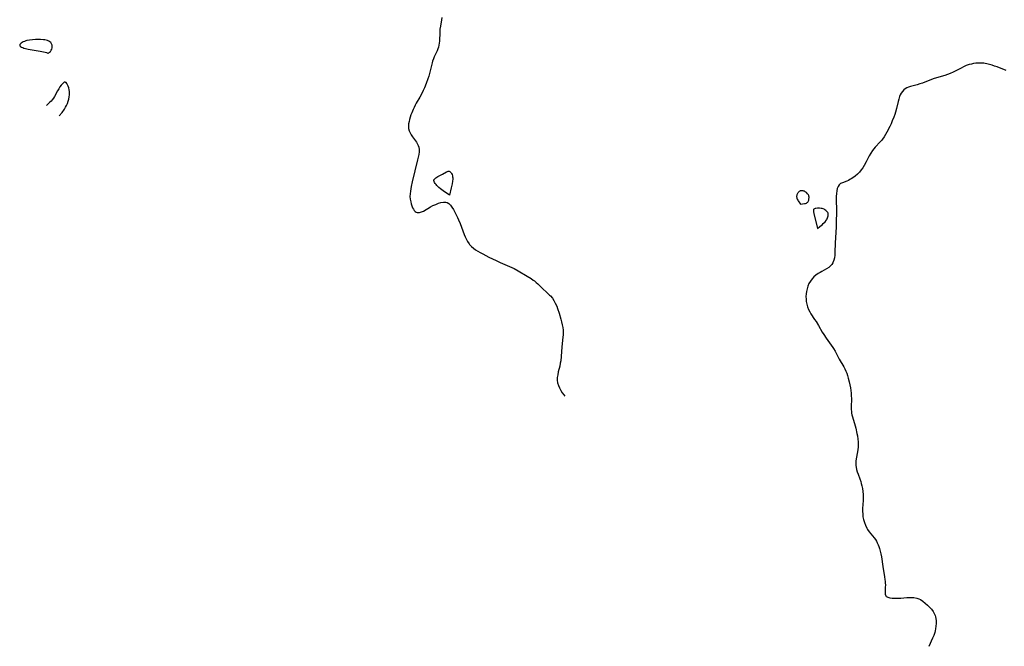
# Model space of a CAD drawing. Header units: metres. Extents: x 1073367 to 1082519, y 1569854 to 1574957.
# Tile 644 of 656: x 1079222 to 1079810, y 1571125 to 1571499. Entities that reach past the tile are written whole.
import ezdxf

# ---------------------------------------------------------------- set-up
doc = ezdxf.new("R2010")
doc.units = ezdxf.units.M
doc.layers.add('CGG_CurvaNivelLidar_v1', color=253, linetype='Continuous', lineweight=30)

msp = doc.modelspace()

# ---------------------------------------------------------------- linework, layer by layer
at = {"layer": 'CGG_CurvaNivelLidar_v1'}
for p, q in [((1079473.7235, 1571498.9318, 74), (1079473.0706, 1571495.0161, 74)), ((1079473.8853, 1571500.3656, 74), (1079473.7235, 1571498.9318, 74)), ((1079472.7054, 1571491.6264, 74), (1079472.5036, 1571486.2252, 74)), ((1079472.8465, 1571493.3879, 74), (1079472.7054, 1571491.6264, 74)), ((1079473.0706, 1571495.0161, 74), (1079472.8465, 1571493.3879, 74)), ((1079221.655, 1571484.1388, 74), (1079221.5514, 1571483.7562, 74)), ((1079221.959, 1571484.5325, 74), (1079221.655, 1571484.1388, 74)), ((1079222.4145, 1571484.9268, 74), (1079221.959, 1571484.5325, 74)), ((1079222.9847, 1571485.3114, 74), (1079222.4145, 1571484.9268, 74)), ((1079223.6428, 1571485.6749, 74), (1079222.9847, 1571485.3114, 74)), ((1079224.3695, 1571486.0044, 74), (1079223.6428, 1571485.6749, 74)), ((1079225.1524, 1571486.2847, 74), (1079224.3695, 1571486.0044, 74)), ((1079225.9008, 1571486.4852, 74), (1079225.1524, 1571486.2847, 74)), ((1079227.4776, 1571486.7665, 74), (1079225.9008, 1571486.4852, 74)), ((1079229.1724, 1571486.9479, 74), (1079227.4776, 1571486.7665, 74)), ((1079230.9521, 1571487.061, 74), (1079229.1724, 1571486.9479, 74)), ((1079232.8776, 1571487.111, 74), (1079230.9521, 1571487.061, 74)), ((1079233.9037, 1571487.1052, 74), (1079232.8776, 1571487.111, 74)), ((1079235.7794, 1571487.0147, 74), (1079233.9037, 1571487.1052, 74)), ((1079236.6211, 1571486.9195, 74), (1079235.7794, 1571487.0147, 74)), ((1079237.434, 1571486.771, 74), (1079236.6211, 1571486.9195, 74)), ((1079238.2072, 1571486.5491, 74), (1079237.434, 1571486.771, 74)), ((1079238.9217, 1571486.2391, 74), (1079238.2072, 1571486.5491, 74)), ((1079239.5795, 1571485.8482, 74), (1079238.9217, 1571486.2391, 74)), ((1079240.1593, 1571485.3365, 74), (1079239.5795, 1571485.8482, 74)), ((1079240.6547, 1571484.6243, 74), (1079240.1593, 1571485.3365, 74)), ((1079240.9664, 1571483.7927, 74), (1079240.6547, 1571484.6243, 74)), ((1079472.4187, 1571485.0106, 74), (1079472.2593, 1571483.8136, 74)), ((1079472.5036, 1571486.2252, 74), (1079472.4187, 1571485.0106, 74)), ((1079221.5514, 1571483.7562, 74), (1079221.7073, 1571483.367, 74)), ((1079221.7073, 1571483.367, 74), (1079222.0926, 1571483.0007, 74)), ((1079222.0926, 1571483.0007, 74), (1079222.6489, 1571482.6563, 74)), ((1079222.6489, 1571482.6563, 74), (1079223.3315, 1571482.3347, 74)), ((1079223.3315, 1571482.3347, 74), (1079224.1067, 1571482.0385, 74)), ((1079224.1067, 1571482.0385, 74), (1079224.9501, 1571481.7729, 74)), ((1079224.9501, 1571481.7729, 74), (1079225.844, 1571481.5457, 74)), ((1079225.844, 1571481.5457, 74), (1079226.5695, 1571481.399, 74)), ((1079226.5695, 1571481.399, 74), (1079233.8691, 1571480.1806, 74)), ((1079233.8691, 1571480.1806, 74), (1079235.8861, 1571479.7771, 74)), ((1079235.8861, 1571479.7771, 74), (1079236.7471, 1571479.556, 74)), ((1079236.7471, 1571479.556, 74), (1079237.4962, 1571479.3193, 74)), ((1079237.4962, 1571479.3193, 74), (1079238.0603, 1571479.1028, 74)), ((1079238.0603, 1571479.1028, 74), (1079238.4072, 1571478.9345, 74)), ((1079238.4072, 1571478.9345, 74), (1079238.5, 1571478.8375, 74)), ((1079238.5, 1571478.8375, 74), (1079238.6593, 1571478.875, 74)), ((1079238.6593, 1571478.875, 74), (1079238.9973, 1571479.1084, 74)), ((1079238.9973, 1571479.1084, 74), (1079239.4456, 1571479.5108, 74)), ((1079239.4456, 1571479.5108, 74), (1079239.9318, 1571480.0624, 74)), ((1079239.9318, 1571480.0624, 74), (1079240.3491, 1571480.6785, 74)), ((1079240.3491, 1571480.6785, 74), (1079240.6988, 1571481.3758, 74)), ((1079240.6988, 1571481.3758, 74), (1079240.9453, 1571482.1232, 74)), ((1079240.9453, 1571482.1232, 74), (1079241.0544, 1571482.887, 74)), ((1079241.0544, 1571482.887, 74), (1079240.9664, 1571483.7927, 74)), ((1079471.1986, 1571480.3553, 74), (1079469.4756, 1571476.7363, 74)), ((1079471.6385, 1571481.486, 74), (1079471.1986, 1571480.3553, 74)), ((1079471.9968, 1571482.6395, 74), (1079471.6385, 1571481.486, 74)), ((1079472.2593, 1571483.8136, 74), (1079471.9968, 1571482.6395, 74)), ((1079468.1185, 1571473.1504, 74), (1079467.7083, 1571471.7055, 74)), ((1079468.4699, 1571474.2372, 74), (1079468.1185, 1571473.1504, 74)), ((1079468.945, 1571475.5053, 74), (1079468.4699, 1571474.2372, 74)), ((1079469.4756, 1571476.7363, 74), (1079468.945, 1571475.5053, 74)), ((1079790.594, 1571472.4931, 74.5), (1079789.2763, 1571472.1523, 74.5)), ((1079791.933, 1571472.7476, 74.5), (1079790.594, 1571472.4931, 74.5)), ((1079793.2876, 1571472.9219, 74.5), (1079791.933, 1571472.7476, 74.5)), ((1079794.8623, 1571473.0265, 74.5), (1079793.2876, 1571472.9219, 74.5)), ((1079796.4428, 1571473.0264, 74.5), (1079794.8623, 1571473.0265, 74.5)), ((1079798.0219, 1571472.9139, 74.5), (1079796.4428, 1571473.0264, 74.5)), ((1079798.8387, 1571472.8068, 74.5), (1079798.0219, 1571472.9139, 74.5)), ((1079799.8499, 1571472.6246, 74.5), (1079798.8387, 1571472.8068, 74.5)), ((1079801.3975, 1571472.2561, 74.5), (1079799.8499, 1571472.6246, 74.5)), ((1079802.9361, 1571471.805, 74.5), (1079801.3975, 1571472.2561, 74.5)), ((1079466.5622, 1571466.8951, 74), (1079466.1414, 1571465.2832, 74)), ((1079467.7083, 1571471.7055, 74), (1079466.5622, 1571466.8951, 74)), ((1079777.9708, 1571466.8211, 74.5), (1079776.3204, 1571466.2021, 74.5)), ((1079779.6383, 1571467.5757, 74.5), (1079777.9708, 1571466.8211, 74.5)), ((1079781.2723, 1571468.41, 74.5), (1079779.6383, 1571467.5757, 74.5)), ((1079784.4206, 1571470.085, 74.5), (1079781.2723, 1571468.41, 74.5)), ((1079785.9621, 1571470.85, 74.5), (1079784.4206, 1571470.085, 74.5)), ((1079787.5265, 1571471.5374, 74.5), (1079785.9621, 1571470.85, 74.5)), ((1079789.2763, 1571472.1523, 74.5), (1079787.5265, 1571471.5374, 74.5)), ((1079804.4657, 1571471.2941, 74.5), (1079802.9361, 1571471.805, 74.5)), ((1079805.9858, 1571470.743, 74.5), (1079804.4657, 1571471.2941, 74.5)), ((1079811.2992, 1571468.6901, 74.5), (1079805.9858, 1571470.743, 74.5)), ((1079247.0754, 1571460.7251, 74), (1079246.3533, 1571459.8713, 74)), ((1079247.7795, 1571461.3446, 74), (1079247.0754, 1571460.7251, 74)), ((1079248.187, 1571461.5681, 74), (1079247.7795, 1571461.3446, 74)), ((1079248.3433, 1571461.6193, 74), (1079248.187, 1571461.5681, 74)), ((1079248.5536, 1571461.6516, 74), (1079248.3433, 1571461.6193, 74)), ((1079248.7629, 1571461.638, 74), (1079248.5536, 1571461.6516, 74)), ((1079249.0354, 1571461.5481, 74), (1079248.7629, 1571461.638, 74)), ((1079249.292, 1571461.3827, 74), (1079249.0354, 1571461.5481, 74)), ((1079249.7758, 1571460.8644, 74), (1079249.292, 1571461.3827, 74)), ((1079250.2248, 1571460.1409, 74), (1079249.7758, 1571460.8644, 74)), ((1079464.6561, 1571460.893, 74), (1079463.5445, 1571458.2133, 74)), ((1079465.6279, 1571463.6023, 74), (1079464.6561, 1571460.893, 74)), ((1079466.1414, 1571465.2832, 74), (1079465.6279, 1571463.6023, 74)), ((1079759.7782, 1571460.5856, 74.5), (1079758.2155, 1571460.1105, 74.5)), ((1079761.3419, 1571461.1184, 74.5), (1079759.7782, 1571460.5856, 74.5)), ((1079767.8407, 1571463.6414, 74.5), (1079761.3419, 1571461.1184, 74.5)), ((1079769.7633, 1571464.2701, 74.5), (1079767.8407, 1571463.6414, 74.5)), ((1079774.6979, 1571465.6839, 74.5), (1079769.7633, 1571464.2701, 74.5)), ((1079776.3204, 1571466.2021, 74.5), (1079774.6979, 1571465.6839, 74.5)), ((1079244.2259, 1571456.5619, 74), (1079242.3315, 1571453.1383, 74)), ((1079244.9009, 1571457.7119, 74), (1079244.2259, 1571456.5619, 74)), ((1079245.6249, 1571458.85, 74), (1079244.9009, 1571457.7119, 74)), ((1079246.3533, 1571459.8713, 74), (1079245.6249, 1571458.85, 74)), ((1079250.623, 1571459.2597, 74), (1079250.2248, 1571460.1409, 74)), ((1079250.9499, 1571458.2577, 74), (1079250.623, 1571459.2597, 74)), ((1079251.1797, 1571457.1627, 74), (1079250.9499, 1571458.2577, 74)), ((1079251.2822, 1571456.1462, 74), (1079251.1797, 1571457.1627, 74)), ((1079251.2386, 1571454.0125, 74), (1079251.2987, 1571455.0913, 74)), ((1079251.2987, 1571455.0913, 74), (1079251.2822, 1571456.1462, 74)), ((1079462.1292, 1571455.2241, 74), (1079460.7609, 1571452.6894, 74)), ((1079462.857, 1571456.7098, 74), (1079462.1292, 1571455.2241, 74)), ((1079463.5445, 1571458.2133, 74), (1079462.857, 1571456.7098, 74)), ((1079748.6298, 1571455.1567, 74.5), (1079748.0557, 1571454.06, 74.5)), ((1079749.3065, 1571456.1444, 74.5), (1079748.6298, 1571455.1567, 74.5)), ((1079750.105, 1571456.9966, 74.5), (1079749.3065, 1571456.1444, 74.5)), ((1079750.9693, 1571457.6486, 74.5), (1079750.105, 1571456.9966, 74.5)), ((1079751.9342, 1571458.1815, 74.5), (1079750.9693, 1571457.6486, 74.5)), ((1079752.9786, 1571458.6168, 74.5), (1079751.9342, 1571458.1815, 74.5)), ((1079754.1885, 1571459.0089, 74.5), (1079752.9786, 1571458.6168, 74.5)), ((1079758.2155, 1571460.1105, 74.5), (1079754.1885, 1571459.0089, 74.5)), ((1079239.4306, 1571449.4872, 74), (1079237.7075, 1571447.9254, 74)), ((1079240.2827, 1571450.3124, 74), (1079239.4306, 1571449.4872, 74)), ((1079241.066, 1571451.2013, 74), (1079240.2827, 1571450.3124, 74)), ((1079241.73, 1571452.1387, 74), (1079241.066, 1571451.2013, 74)), ((1079242.3315, 1571453.1383, 74), (1079241.73, 1571452.1387, 74)), ((1079249.5987, 1571447.7866, 74), (1079250.0914, 1571449.0104, 74)), ((1079250.0914, 1571449.0104, 74), (1079250.5144, 1571450.2841, 74)), ((1079250.5144, 1571450.2841, 74), (1079250.8573, 1571451.5916, 74)), ((1079250.8573, 1571451.5916, 74), (1079251.0888, 1571452.8013, 74)), ((1079251.0888, 1571452.8013, 74), (1079251.2386, 1571454.0125, 74)), ((1079458.6993, 1571449.1257, 74), (1079458.0163, 1571447.874, 74)), ((1079460.7609, 1571452.6894, 74), (1079458.6993, 1571449.1257, 74)), ((1079746.7611, 1571450.1794, 74.5), (1079745.7546, 1571445.8954, 74.5)), ((1079747.1331, 1571451.5466, 74.5), (1079746.7611, 1571450.1794, 74.5)), ((1079747.6373, 1571453.0582, 74.5), (1079747.1331, 1571451.5466, 74.5)), ((1079748.0557, 1571454.06, 74.5), (1079747.6373, 1571453.0582, 74.5)), ((1079237.7075, 1571447.9254, 74), (1079237.5433, 1571447.7632, 74)), ((1079245.2278, 1571441.5584, 74), (1079246.9406, 1571443.5707, 74)), ((1079246.9406, 1571443.5707, 74), (1079248.4152, 1571445.5714, 74)), ((1079248.4152, 1571445.5714, 74), (1079249.0406, 1571446.6321, 74)), ((1079249.0406, 1571446.6321, 74), (1079249.5987, 1571447.7866, 74)), ((1079455.9597, 1571443.39, 74), (1079455.4655, 1571442.0527, 74)), ((1079456.7689, 1571445.3332, 74), (1079455.9597, 1571443.39, 74)), ((1079457.3701, 1571446.6099, 74), (1079456.7689, 1571445.3332, 74)), ((1079458.0163, 1571447.874, 74), (1079457.3701, 1571446.6099, 74)), ((1079745.2093, 1571443.8337, 74.5), (1079744.7409, 1571442.3174, 74.5)), ((1079745.7546, 1571445.8954, 74.5), (1079745.2093, 1571443.8337, 74.5)), ((1079454.3715, 1571438.2355, 74), (1079454.1194, 1571436.7682, 74)), ((1079454.6451, 1571439.3926, 74), (1079454.3715, 1571438.2355, 74)), ((1079455.0243, 1571440.7184, 74), (1079454.6451, 1571439.3926, 74)), ((1079455.4655, 1571442.0527, 74), (1079455.0243, 1571440.7184, 74)), ((1079743.3128, 1571438.5099, 74.5), (1079742.5622, 1571436.8184, 74.5)), ((1079744.2193, 1571440.8147, 74.5), (1079743.3128, 1571438.5099, 74.5)), ((1079744.7409, 1571442.3174, 74.5), (1079744.2193, 1571440.8147, 74.5)), ((1079454.1194, 1571436.7682, 74), (1079454.0193, 1571435.3348, 74)), ((1079454.0193, 1571435.3348, 74), (1079454.1246, 1571433.9429, 74)), ((1079454.1246, 1571433.9429, 74), (1079454.4544, 1571432.663, 74)), ((1079454.4544, 1571432.663, 74), (1079454.9718, 1571431.4257, 74)), ((1079454.9718, 1571431.4257, 74), (1079455.6287, 1571430.2292, 74)), ((1079740.1163, 1571431.8626, 74.5), (1079739.3187, 1571430.4106, 74.5)), ((1079741.7684, 1571435.1521, 74.5), (1079740.1163, 1571431.8626, 74.5)), ((1079742.5622, 1571436.8184, 74.5), (1079741.7684, 1571435.1521, 74.5)), ((1079455.6287, 1571430.2292, 74), (1079456.4188, 1571429.0188, 74)), ((1079456.4188, 1571429.0188, 74), (1079458.7254, 1571425.8417, 74)), ((1079458.7254, 1571425.8417, 74), (1079459.2754, 1571424.9639, 74)), ((1079736.0922, 1571425.949, 74.5), (1079733.1509, 1571422.8694, 74.5)), ((1079736.8291, 1571426.7923, 74.5), (1079736.0922, 1571425.949, 74.5)), ((1079737.5287, 1571427.6703, 74.5), (1079736.8291, 1571426.7923, 74.5)), ((1079738.4624, 1571429.0075, 74.5), (1079737.5287, 1571427.6703, 74.5)), ((1079739.3187, 1571430.4106, 74.5), (1079738.4624, 1571429.0075, 74.5)), ((1079459.2754, 1571424.9639, 74), (1079459.7859, 1571423.896, 74)), ((1079459.7859, 1571423.896, 74), (1079460.1409, 1571422.7632, 74)), ((1079460.1409, 1571422.7632, 74), (1079460.3358, 1571421.4125, 74)), ((1079460.3378, 1571420.0063, 74), (1079460.1664, 1571418.4535, 74)), ((1079460.3358, 1571421.4125, 74), (1079460.3378, 1571420.0063, 74)), ((1079730.4223, 1571419.2758, 74.5), (1079729.5139, 1571417.6769, 74.5)), ((1079731.4296, 1571420.7969, 74.5), (1079730.4223, 1571419.2758, 74.5)), ((1079732.2607, 1571421.8574, 74.5), (1079731.4296, 1571420.7969, 74.5)), ((1079733.1509, 1571422.8694, 74.5), (1079732.2607, 1571421.8574, 74.5)), ((1079459.4837, 1571415.2433, 74), (1079457.8141, 1571408.6657, 74)), ((1079459.8658, 1571416.864, 74), (1079459.4837, 1571415.2433, 74)), ((1079460.1664, 1571418.4535, 74), (1079459.8658, 1571416.864, 74)), ((1079727.6186, 1571413.984, 74.5), (1079726.4872, 1571411.9319, 74.5)), ((1079729.5139, 1571417.6769, 74.5), (1079727.6186, 1571413.984, 74.5)), ((1079457.8141, 1571408.6657, 74), (1079456.2366, 1571402.0243, 74)), ((1079474.3913, 1571406.7187, 74), (1079476.7897, 1571408.0834, 74)), ((1079476.7897, 1571408.0834, 74), (1079477.3163, 1571408.3186, 74)), ((1079477.3163, 1571408.3186, 74), (1079477.8142, 1571408.4597, 74)), ((1079477.8142, 1571408.4597, 74), (1079478.2777, 1571408.4689, 74)), ((1079478.2777, 1571408.4689, 74), (1079478.7205, 1571408.3037, 74)), ((1079478.7205, 1571408.3037, 74), (1079479.121, 1571407.9867, 74)), ((1079479.121, 1571407.9867, 74), (1079479.4804, 1571407.553, 74)), ((1079479.4804, 1571407.553, 74), (1079479.7962, 1571407.0296, 74)), ((1079723.774, 1571407.9731, 74.5), (1079722.5345, 1571406.6739, 74.5)), ((1079724.7524, 1571409.22, 74.5), (1079723.774, 1571407.9731, 74.5)), ((1079725.6494, 1571410.5479, 74.5), (1079724.7524, 1571409.22, 74.5)), ((1079726.4872, 1571411.9319, 74.5), (1079725.6494, 1571410.5479, 74.5)), ((1079456.2366, 1571402.0243, 74), (1079455.6751, 1571399.2615, 74)), ((1079469.2331, 1571403.0395, 74), (1079469.2685, 1571403.2635, 74)), ((1079469.2419, 1571402.8262, 74), (1079469.2331, 1571403.0395, 74)), ((1079469.3854, 1571402.3002, 74), (1079469.2419, 1571402.8262, 74)), ((1079469.2685, 1571403.2635, 74), (1079469.4177, 1571403.5859, 74)), ((1079469.6644, 1571401.7411, 74), (1079469.3854, 1571402.3002, 74)), ((1079469.4177, 1571403.5859, 74), (1079469.5281, 1571403.7376, 74)), ((1079469.5281, 1571403.7376, 74), (1079469.9229, 1571404.1318, 74)), ((1079470.0439, 1571401.1592, 74), (1079469.6644, 1571401.7411, 74)), ((1079469.9229, 1571404.1318, 74), (1079470.4281, 1571404.5109, 74)), ((1079470.4281, 1571404.5109, 74), (1079471.6475, 1571405.2461, 74)), ((1079471.6475, 1571405.2461, 74), (1079474.3913, 1571406.7187, 74)), ((1079479.7962, 1571407.0296, 74), (1079480.0622, 1571406.4364, 74)), ((1079480.0622, 1571406.4364, 74), (1079480.2673, 1571405.7876, 74)), ((1079480.4073, 1571402.6081, 74), (1079480.1288, 1571400.8668, 74)), ((1079480.2673, 1571405.7876, 74), (1079480.3923, 1571405.1512, 74)), ((1079480.3923, 1571405.1512, 74), (1079480.4611, 1571404.4862, 74)), ((1079480.4794, 1571403.8007, 74), (1079480.4073, 1571402.6081, 74)), ((1079480.4611, 1571404.4862, 74), (1079480.4794, 1571403.8007, 74)), ((1079716.0964, 1571402.5547, 74.5), (1079713.5018, 1571401.5958, 74.5)), ((1079717.0436, 1571402.9607, 74.5), (1079716.0964, 1571402.5547, 74.5)), ((1079717.9929, 1571403.4302, 74.5), (1079717.0436, 1571402.9607, 74.5)), ((1079718.7166, 1571403.8339, 74.5), (1079717.9929, 1571403.4302, 74.5)), ((1079719.7723, 1571404.4864, 74.5), (1079718.7166, 1571403.8339, 74.5)), ((1079721.1905, 1571405.5112, 74.5), (1079719.7723, 1571404.4864, 74.5)), ((1079722.5345, 1571406.6739, 74.5), (1079721.1905, 1571405.5112, 74.5)), ((1079455.2215, 1571396.5927, 74), (1079454.9758, 1571394.898, 74)), ((1079455.6751, 1571399.2615, 74), (1079455.2215, 1571396.5927, 74)), ((1079470.4983, 1571400.5634, 74), (1079470.0439, 1571401.1592, 74)), ((1079471.0095, 1571399.9613, 74), (1079470.4983, 1571400.5634, 74)), ((1079471.5704, 1571399.3567, 74), (1079471.0095, 1571399.9613, 74)), ((1079472.2576, 1571398.6979, 74), (1079471.5704, 1571399.3567, 74)), ((1079473.0732, 1571397.997, 74), (1079472.2576, 1571398.6979, 74)), ((1079474.6996, 1571396.7636, 74), (1079473.0732, 1571397.997, 74)), ((1079478.5, 1571394.1946, 74), (1079474.6996, 1571396.7636, 74)), ((1079479.6202, 1571398.5629, 74), (1079478.5, 1571394.1946, 74)), ((1079480.1288, 1571400.8668, 74), (1079479.6202, 1571398.5629, 74)), ((1079687.0253, 1571395.7299, 74.5), (1079686.7784, 1571395.4152, 74.5)), ((1079687.3028, 1571396.0151, 74.5), (1079687.0253, 1571395.7299, 74.5)), ((1079687.6047, 1571396.2686, 74.5), (1079687.3028, 1571396.0151, 74.5)), ((1079687.927, 1571396.4855, 74.5), (1079687.6047, 1571396.2686, 74.5)), ((1079688.2676, 1571396.6582, 74.5), (1079687.927, 1571396.4855, 74.5)), ((1079688.6254, 1571396.7761, 74.5), (1079688.2676, 1571396.6582, 74.5)), ((1079689.0599, 1571396.8337, 74.5), (1079688.6254, 1571396.7761, 74.5)), ((1079689.5083, 1571396.8195, 74.5), (1079689.0599, 1571396.8337, 74.5)), ((1079689.962, 1571396.7474, 74.5), (1079689.5083, 1571396.8195, 74.5)), ((1079690.4131, 1571396.6255, 74.5), (1079689.962, 1571396.7474, 74.5)), ((1079690.8533, 1571396.4563, 74.5), (1079690.4131, 1571396.6255, 74.5)), ((1079691.2735, 1571396.2374, 74.5), (1079690.8533, 1571396.4563, 74.5)), ((1079691.6463, 1571395.9808, 74.5), (1079691.2735, 1571396.2374, 74.5)), ((1079691.9946, 1571395.6858, 74.5), (1079691.6463, 1571395.9808, 74.5)), ((1079710.153, 1571396.7069, 74.5), (1079709.9632, 1571395.1676, 74.5)), ((1079710.4253, 1571398.1189, 74.5), (1079710.153, 1571396.7069, 74.5)), ((1079710.8469, 1571399.3561, 74.5), (1079710.4253, 1571398.1189, 74.5)), ((1079711.4967, 1571400.3587, 74.5), (1079710.8469, 1571399.3561, 74.5)), ((1079712.3921, 1571401.0633, 74.5), (1079711.4967, 1571400.3587, 74.5)), ((1079713.5018, 1571401.5958, 74.5), (1079712.3921, 1571401.0633, 74.5)), ((1079454.9758, 1571394.898, 74), (1079454.8862, 1571393.2676, 74)), ((1079454.8862, 1571393.2676, 74), (1079455.0473, 1571391.6828, 74)), ((1079455.0473, 1571391.6828, 74), (1079455.3738, 1571390.1281, 74)), ((1079455.3738, 1571390.1281, 74), (1079455.6898, 1571388.8865, 74)), ((1079473.4358, 1571389.7805, 74), (1079474.8979, 1571390.0521, 74)), ((1079474.8979, 1571390.0521, 74), (1079476.2563, 1571390.0462, 74)), ((1079476.2563, 1571390.0462, 74), (1079477.1128, 1571389.8308, 74)), ((1079686.1218, 1571393.6336, 74.5), (1079686.1124, 1571393.2264, 74.5)), ((1079686.1124, 1571393.2264, 74.5), (1079686.1719, 1571392.7781, 74.5)), ((1079686.1787, 1571394.0137, 74.5), (1079686.1218, 1571393.6336, 74.5)), ((1079686.1719, 1571392.7781, 74.5), (1079686.3028, 1571392.2873, 74.5)), ((1079686.2767, 1571394.3854, 74.5), (1079686.1787, 1571394.0137, 74.5)), ((1079686.5779, 1571395.0906, 74.5), (1079686.2767, 1571394.3854, 74.5)), ((1079686.3028, 1571392.2873, 74.5), (1079686.4964, 1571391.7748, 74.5)), ((1079686.4964, 1571391.7748, 74.5), (1079686.7438, 1571391.2607, 74.5)), ((1079686.7784, 1571395.4152, 74.5), (1079686.5779, 1571395.0906, 74.5)), ((1079686.7438, 1571391.2607, 74.5), (1079687.0599, 1571390.721, 74.5)), ((1079687.0599, 1571390.721, 74.5), (1079687.3998, 1571390.219, 74.5)), ((1079687.3998, 1571390.219, 74.5), (1079688.0414, 1571389.3951, 74.5)), ((1079692.6204, 1571395.0154, 74.5), (1079691.9946, 1571395.6858, 74.5)), ((1079692.3688, 1571389.7243, 74.5), (1079692.7309, 1571390.0565, 74.5)), ((1079693.1323, 1571394.2722, 74.5), (1079692.6204, 1571395.0154, 74.5)), ((1079692.7309, 1571390.0565, 74.5), (1079692.9744, 1571390.4296, 74.5)), ((1079692.9744, 1571390.4296, 74.5), (1079693.1543, 1571390.8322, 74.5)), ((1079693.3273, 1571393.8788, 74.5), (1079693.1323, 1571394.2722, 74.5)), ((1079693.1543, 1571390.8322, 74.5), (1079693.3005, 1571391.2584, 74.5)), ((1079693.3005, 1571391.2584, 74.5), (1079693.4961, 1571392.1466, 74.5)), ((1079693.4645, 1571393.4707, 74.5), (1079693.3273, 1571393.8788, 74.5)), ((1079693.5323, 1571393.0382, 74.5), (1079693.4645, 1571393.4707, 74.5)), ((1079693.4961, 1571392.1466, 74.5), (1079693.5383, 1571392.5949, 74.5)), ((1079693.5383, 1571392.5949, 74.5), (1079693.5323, 1571393.0382, 74.5)), ((1079709.8013, 1571393.3245, 74.5), (1079709.7381, 1571390.896, 74.5)), ((1079709.7381, 1571390.896, 74.5), (1079709.8598, 1571385.578, 74.5)), ((1079709.9632, 1571395.1676, 74.5), (1079709.8013, 1571393.3245, 74.5)), ((1079455.6898, 1571388.8865, 74), (1079456.0564, 1571387.6886, 74)), ((1079456.0564, 1571387.6886, 74), (1079456.4996, 1571386.5714, 74)), ((1079456.4996, 1571386.5714, 74), (1079456.963, 1571385.705, 74)), ((1079456.963, 1571385.705, 74), (1079457.5069, 1571384.9586, 74)), ((1079457.5069, 1571384.9586, 74), (1079458.0473, 1571384.4289, 74)), ((1079458.0473, 1571384.4289, 74), (1079458.6223, 1571384.0401, 74)), ((1079458.6223, 1571384.0401, 74), (1079459.2492, 1571383.8003, 74)), ((1079460.5261, 1571383.7818, 74), (1079461.7449, 1571384.1082, 74)), ((1079461.7449, 1571384.1082, 74), (1079463.0215, 1571384.6763, 74)), ((1079463.0215, 1571384.6763, 74), (1079467.1725, 1571387.1241, 74)), ((1079467.1725, 1571387.1241, 74), (1079468.6505, 1571387.8993, 74)), ((1079468.6505, 1571387.8993, 74), (1079470.2801, 1571388.6597, 74)), ((1079470.2801, 1571388.6597, 74), (1079471.9061, 1571389.3061, 74)), ((1079471.9061, 1571389.3061, 74), (1079473.4358, 1571389.7805, 74)), ((1079477.1128, 1571389.8308, 74), (1079478.196, 1571389.1813, 74)), ((1079478.196, 1571389.1813, 74), (1079479.1541, 1571388.2053, 74)), ((1079479.1541, 1571388.2053, 74), (1079480.0312, 1571386.9921, 74)), ((1079480.0312, 1571386.9921, 74), (1079480.8654, 1571385.6127, 74)), ((1079480.8654, 1571385.6127, 74), (1079481.9546, 1571383.6045, 74)), ((1079688.0414, 1571389.3951, 74.5), (1079688.5, 1571388.8723, 74.5)), ((1079688.5, 1571388.8723, 74.5), (1079689.6838, 1571388.9521, 74.5)), ((1079689.6838, 1571388.9521, 74.5), (1079690.8049, 1571389.124, 74.5)), ((1079690.8049, 1571389.124, 74.5), (1079691.3772, 1571389.2695, 74.5)), ((1079691.3772, 1571389.2695, 74.5), (1079691.9105, 1571389.4665, 74.5)), ((1079691.9105, 1571389.4665, 74.5), (1079692.3688, 1571389.7243, 74.5)), ((1079696.2781, 1571385.5312, 74.5), (1079696.2055, 1571385.1366, 74.5)), ((1079696.2055, 1571385.1366, 74.5), (1079696.2078, 1571384.6769, 74.5)), ((1079696.2078, 1571384.6769, 74.5), (1079696.2635, 1571384.1674, 74.5)), ((1079696.2635, 1571384.1674, 74.5), (1079696.4516, 1571383.1247, 74.5)), ((1079696.4517, 1571385.8409, 74.5), (1079696.2781, 1571385.5312, 74.5)), ((1079696.7324, 1571386.0442, 74.5), (1079696.4517, 1571385.8409, 74.5)), ((1079697.106, 1571386.1736, 74.5), (1079696.7324, 1571386.0442, 74.5)), ((1079697.549, 1571386.2514, 74.5), (1079697.106, 1571386.1736, 74.5)), ((1079698.5718, 1571386.321, 74.5), (1079697.549, 1571386.2514, 74.5)), ((1079699.7061, 1571386.3378, 74.5), (1079698.5718, 1571386.321, 74.5)), ((1079700.8623, 1571386.2518, 74.5), (1079699.7061, 1571386.3378, 74.5)), ((1079701.4276, 1571386.1363, 74.5), (1079700.8623, 1571386.2518, 74.5)), ((1079701.9946, 1571385.9462, 74.5), (1079701.4276, 1571386.1363, 74.5)), ((1079702.5381, 1571385.6948, 74.5), (1079701.9946, 1571385.9462, 74.5)), ((1079703.0544, 1571385.3951, 74.5), (1079702.5381, 1571385.6948, 74.5)), ((1079703.5374, 1571385.0565, 74.5), (1079703.0544, 1571385.3951, 74.5)), ((1079703.9782, 1571384.6848, 74.5), (1079703.5374, 1571385.0565, 74.5)), ((1079704.3635, 1571384.2828, 74.5), (1079703.9782, 1571384.6848, 74.5)), ((1079704.6755, 1571383.8505, 74.5), (1079704.3635, 1571384.2828, 74.5)), ((1079709.8598, 1571385.578, 74.5), (1079709.8652, 1571383.6082, 74.5)), ((1079459.2492, 1571383.8003, 74), (1079459.8669, 1571383.7292, 74)), ((1079459.8669, 1571383.7292, 74), (1079460.5261, 1571383.7818, 74)), ((1079481.9546, 1571383.6045, 74), (1079483.2969, 1571380.8487, 74)), ((1079483.2969, 1571380.8487, 74), (1079483.9291, 1571379.4133, 74)), ((1079483.9291, 1571379.4133, 74), (1079484.834, 1571377.1669, 74)), ((1079696.4516, 1571383.1247, 74.5), (1079698.5, 1571374.2721, 74.5)), ((1079702.0402, 1571377.1559, 74.5), (1079703.1248, 1571378.2441, 74.5)), ((1079703.1248, 1571378.2441, 74.5), (1079703.6696, 1571378.933, 74.5)), ((1079703.6696, 1571378.933, 74.5), (1079704.009, 1571379.4903, 74.5)), ((1079704.009, 1571379.4903, 74.5), (1079704.2948, 1571380.0541, 74.5)), ((1079704.2948, 1571380.0541, 74.5), (1079704.5401, 1571380.6274, 74.5)), ((1079704.5401, 1571380.6274, 74.5), (1079704.7419, 1571381.203, 74.5)), ((1079704.8899, 1571383.3851, 74.5), (1079704.6755, 1571383.8505, 74.5)), ((1079704.7419, 1571381.203, 74.5), (1079704.8927, 1571381.7741, 74.5)), ((1079704.9871, 1571382.8738, 74.5), (1079704.8899, 1571383.3851, 74.5)), ((1079704.8927, 1571381.7741, 74.5), (1079704.9802, 1571382.3337, 74.5)), ((1079704.9802, 1571382.3337, 74.5), (1079704.9871, 1571382.8738, 74.5)), ((1079709.8103, 1571378.6597, 74.5), (1079709.7052, 1571375.1003, 74.5)), ((1079709.8652, 1571383.6082, 74.5), (1079709.8103, 1571378.6597, 74.5)), ((1079484.834, 1571377.1669, 74), (1079487.3508, 1571370.6523, 74)), ((1079698.5, 1571374.2721, 74.5), (1079699.9407, 1571375.3882, 74.5)), ((1079699.9407, 1571375.3882, 74.5), (1079701.3257, 1571376.5222, 74.5)), ((1079701.3257, 1571376.5222, 74.5), (1079702.0402, 1571377.1559, 74.5)), ((1079709.7052, 1571375.1003, 74.5), (1079709.1406, 1571365.7592, 74.5)), ((1079487.3508, 1571370.6523, 74), (1079487.9645, 1571369.1711, 74)), ((1079487.9645, 1571369.1711, 74), (1079488.6266, 1571367.7383, 74)), ((1079488.6266, 1571367.7383, 74), (1079489.3671, 1571366.3745, 74)), ((1079489.3671, 1571366.3745, 74), (1079490.2407, 1571365.0754, 74)), ((1079490.2407, 1571365.0754, 74), (1079490.5514, 1571364.6839, 74)), ((1079490.5514, 1571364.6839, 74), (1079491.6402, 1571363.5266, 74)), ((1079491.6402, 1571363.5266, 74), (1079492.8572, 1571362.4806, 74)), ((1079492.8572, 1571362.4806, 74), (1079494.1731, 1571361.5225, 74)), ((1079494.1731, 1571361.5225, 74), (1079495.5651, 1571360.6341, 74)), ((1079495.5651, 1571360.6341, 74), (1079496.966, 1571359.8273, 74)), ((1079709.1406, 1571365.7592, 74.5), (1079708.9501, 1571359.8016, 74.5)), ((1079496.966, 1571359.8273, 74), (1079498.4045, 1571359.0536, 74)), ((1079498.4045, 1571359.0536, 74), (1079502.157, 1571357.1483, 74)), ((1079502.157, 1571357.1483, 74), (1079506.4991, 1571355.042, 74)), ((1079506.4991, 1571355.042, 74), (1079508.8257, 1571353.9863, 74)), ((1079708.3574, 1571355.3162, 74.5), (1079708.0448, 1571354.3879, 74.5)), ((1079708.6673, 1571356.744, 74.5), (1079708.3574, 1571355.3162, 74.5)), ((1079708.8508, 1571358.2458, 74.5), (1079708.6673, 1571356.744, 74.5)), ((1079708.9501, 1571359.8016, 74.5), (1079708.8508, 1571358.2458, 74.5)), ((1079508.8257, 1571353.9863, 74), (1079514.4349, 1571351.5724, 74)), ((1079514.4349, 1571351.5724, 74), (1079517.1637, 1571350.2698, 74)), ((1079517.1637, 1571350.2698, 74), (1079519.6017, 1571348.9395, 74)), ((1079519.6017, 1571348.9395, 74), (1079525.0686, 1571345.7765, 74)), ((1079701.1818, 1571348.6382, 74.5), (1079700.0783, 1571348.03, 74.5)), ((1079703.919, 1571350.0813, 74.5), (1079701.1818, 1571348.6382, 74.5)), ((1079705.3504, 1571350.983, 74.5), (1079703.919, 1571350.0813, 74.5)), ((1079706.5794, 1571352.0452, 74.5), (1079705.3504, 1571350.983, 74.5)), ((1079707.2029, 1571352.8159, 74.5), (1079706.5794, 1571352.0452, 74.5)), ((1079707.7169, 1571353.6685, 74.5), (1079707.2029, 1571352.8159, 74.5)), ((1079708.0448, 1571354.3879, 74.5), (1079707.7169, 1571353.6685, 74.5)), ((1079525.0686, 1571345.7765, 74), (1079527.2783, 1571344.3921, 74)), ((1079527.2783, 1571344.3921, 74), (1079528.5917, 1571343.4497, 74)), ((1079528.5917, 1571343.4497, 74), (1079529.3167, 1571342.8758, 74)), ((1079529.3167, 1571342.8758, 74), (1079530.3153, 1571342.015, 74)), ((1079694.3514, 1571342.827, 74.5), (1079693.4727, 1571341.3098, 74.5)), ((1079695.3201, 1571344.1365, 74.5), (1079694.3514, 1571342.827, 74.5)), ((1079696.4241, 1571345.3344, 74.5), (1079695.3201, 1571344.1365, 74.5)), ((1079697.6609, 1571346.4141, 74.5), (1079696.4241, 1571345.3344, 74.5)), ((1079698.9962, 1571347.37, 74.5), (1079697.6609, 1571346.4141, 74.5)), ((1079700.0783, 1571348.03, 74.5), (1079698.9962, 1571347.37, 74.5)), ((1079530.3153, 1571342.015, 74), (1079531.28, 1571341.1195, 74)), ((1079531.28, 1571341.1195, 74), (1079533.7706, 1571338.6961, 74)), ((1079533.7706, 1571338.6961, 74), (1079537.0821, 1571335.6553, 74)), ((1079692.312, 1571338.218, 74.5), (1079691.9794, 1571336.6955, 74.5)), ((1079692.773, 1571339.7, 74.5), (1079692.312, 1571338.218, 74.5)), ((1079693.4727, 1571341.3098, 74.5), (1079692.773, 1571339.7, 74.5)), ((1079537.0821, 1571335.6553, 74), (1079538.3327, 1571334.4496, 74)), ((1079538.3327, 1571334.4496, 74), (1079538.8525, 1571333.916, 74)), ((1079538.8525, 1571333.916, 74), (1079540.0346, 1571332.5398, 74)), ((1079540.0346, 1571332.5398, 74), (1079540.9897, 1571331.1283, 74)), ((1079540.9897, 1571331.1283, 74), (1079541.8198, 1571329.6163, 74)), ((1079691.7624, 1571335.1461, 74.5), (1079691.6745, 1571333.5838, 74.5)), ((1079691.6745, 1571333.5838, 74.5), (1079691.7243, 1571332.1169, 74.5)), ((1079691.7243, 1571332.1169, 74.5), (1079691.8895, 1571330.6559, 74.5)), ((1079691.9794, 1571336.6955, 74.5), (1079691.7624, 1571335.1461, 74.5)), ((1079541.8198, 1571329.6163, 74), (1079542.667, 1571327.7582, 74)), ((1079542.667, 1571327.7582, 74), (1079543.1883, 1571326.4065, 74)), ((1079543.1883, 1571326.4065, 74), (1079544.1148, 1571323.6261, 74)), ((1079691.8895, 1571330.6559, 74.5), (1079692.1868, 1571329.0792, 74.5)), ((1079692.1868, 1571329.0792, 74.5), (1079692.606, 1571327.5341, 74.5)), ((1079692.606, 1571327.5341, 74.5), (1079693.198, 1571325.9322, 74.5)), ((1079693.198, 1571325.9322, 74.5), (1079693.9424, 1571324.4019, 74.5)), ((1079544.1148, 1571323.6261, 74), (1079545.1576, 1571320.1071, 74)), ((1079545.1576, 1571320.1071, 74), (1079545.5909, 1571318.446, 74)), ((1079693.9424, 1571324.4019, 74.5), (1079694.5921, 1571323.3202, 74.5)), ((1079694.5921, 1571323.3202, 74.5), (1079696.877, 1571319.9504, 74.5)), ((1079696.877, 1571319.9504, 74.5), (1079697.7068, 1571318.6614, 74.5)), ((1079545.5909, 1571318.446, 74), (1079545.9651, 1571316.7777, 74)), ((1079545.9651, 1571316.7777, 74), (1079546.2552, 1571315.1013, 74)), ((1079546.2552, 1571315.1013, 74), (1079546.4263, 1571313.4839, 74)), ((1079546.4263, 1571313.4839, 74), (1079546.4718, 1571312.2269, 74)), ((1079697.7068, 1571318.6614, 74.5), (1079699.1211, 1571316.2992, 74.5)), ((1079699.1211, 1571316.2992, 74.5), (1079701.4605, 1571312.2372, 74.5)), ((1079546.3516, 1571309.2354, 74), (1079545.7934, 1571303.4702, 74)), ((1079546.4437, 1571310.7339, 74), (1079546.3516, 1571309.2354, 74)), ((1079546.4718, 1571312.2269, 74), (1079546.4437, 1571310.7339, 74)), ((1079701.4605, 1571312.2372, 74.5), (1079702.3255, 1571310.8402, 74.5)), ((1079702.3255, 1571310.8402, 74.5), (1079703.7468, 1571308.7029, 74.5)), ((1079703.7468, 1571308.7029, 74.5), (1079706.7867, 1571304.5637, 74.5)), ((1079545.7934, 1571303.4702, 74), (1079545.3407, 1571297.8497, 74)), ((1079706.7867, 1571304.5637, 74.5), (1079707.7357, 1571303.1887, 74.5)), ((1079707.7357, 1571303.1887, 74.5), (1079708.141, 1571302.5551, 74.5)), ((1079708.141, 1571302.5551, 74.5), (1079709.0491, 1571301.0051, 74.5)), ((1079545.3407, 1571297.8497, 74), (1079545.0214, 1571295.0953, 74)), ((1079709.0491, 1571301.0051, 74.5), (1079711.5928, 1571296.2559, 74.5)), ((1079711.5928, 1571296.2559, 74.5), (1079714.3763, 1571291.5473, 74.5)), ((1079544.4361, 1571291.991, 74), (1079543.596, 1571288.5823, 74)), ((1079544.7979, 1571293.7103, 74), (1079544.4361, 1571291.991, 74)), ((1079545.0214, 1571295.0953, 74), (1079544.7979, 1571293.7103, 74)), ((1079714.3763, 1571291.5473, 74.5), (1079714.9946, 1571290.3789, 74.5)), ((1079714.9946, 1571290.3789, 74.5), (1079715.5853, 1571289.0661, 74.5)), ((1079542.9877, 1571285.2213, 74), (1079542.9569, 1571283.574, 74)), ((1079543.2278, 1571286.8904, 74), (1079542.9877, 1571285.2213, 74)), ((1079543.596, 1571288.5823, 74), (1079543.2278, 1571286.8904, 74)), ((1079715.5853, 1571289.0661, 74.5), (1079716.1023, 1571287.7127, 74.5)), ((1079716.1023, 1571287.7127, 74.5), (1079716.5619, 1571286.3281, 74.5)), ((1079716.5619, 1571286.3281, 74.5), (1079716.9777, 1571284.9202, 74.5)), ((1079716.9777, 1571284.9202, 74.5), (1079717.5598, 1571282.6473, 74.5)), ((1079542.9569, 1571283.574, 74), (1079543.1841, 1571282.0285, 74)), ((1079543.1841, 1571282.0285, 74), (1079543.6339, 1571280.5073, 74)), ((1079543.6339, 1571280.5073, 74), (1079544.2671, 1571279.0163, 74)), ((1079544.2671, 1571279.0163, 74), (1079545.1317, 1571277.4317, 74)), ((1079717.5598, 1571282.6473, 74.5), (1079717.933, 1571280.8816, 74.5)), ((1079717.933, 1571280.8816, 74.5), (1079718.2456, 1571279.1008, 74.5)), ((1079718.2456, 1571279.1008, 74.5), (1079718.4685, 1571277.5242, 74.5)), ((1079545.1317, 1571277.4317, 74), (1079545.9589, 1571276.1336, 74)), ((1079545.9589, 1571276.1336, 74), (1079546.8478, 1571274.8518, 74)), ((1079546.8478, 1571274.8518, 74), (1079547.4274, 1571274.0547, 74)), ((1079718.4685, 1571277.5242, 74.5), (1079718.6404, 1571275.9442, 74.5)), ((1079718.6404, 1571275.9442, 74.5), (1079718.7575, 1571274.3647, 74.5)), ((1079718.8177, 1571272.6088, 74.5), (1079718.7316, 1571267.4413, 74.5)), ((1079718.7575, 1571274.3647, 74.5), (1079718.8177, 1571272.6088, 74.5)), ((1079718.7316, 1571267.4413, 74.5), (1079718.7478, 1571266.1653, 74.5)), ((1079718.7478, 1571266.1653, 74.5), (1079718.8236, 1571264.9046, 74.5)), ((1079718.8236, 1571264.9046, 74.5), (1079718.9539, 1571263.8481, 74.5)), ((1079718.9539, 1571263.8481, 74.5), (1079719.1317, 1571262.9137, 74.5)), ((1079719.1317, 1571262.9137, 74.5), (1079719.4344, 1571261.6912, 74.5)), ((1079719.4344, 1571261.6912, 74.5), (1079721.0816, 1571256.4237, 74.5)), ((1079721.0816, 1571256.4237, 74.5), (1079721.4901, 1571254.9043, 74.5)), ((1079721.4901, 1571254.9043, 74.5), (1079722.1657, 1571251.8519, 74.5)), ((1079722.1657, 1571251.8519, 74.5), (1079722.4396, 1571250.3313, 74.5)), ((1079722.4396, 1571250.3313, 74.5), (1079722.7226, 1571248.3198, 74.5)), ((1079722.7226, 1571248.3198, 74.5), (1079722.8629, 1571246.7564, 74.5)), ((1079722.8803, 1571243.6464, 74.5), (1079722.7525, 1571242.2496, 74.5)), ((1079722.8629, 1571246.7564, 74.5), (1079722.9199, 1571245.1967, 74.5)), ((1079722.9199, 1571245.1967, 74.5), (1079722.8803, 1571243.6464, 74.5)), ((1079722.5552, 1571240.8673, 74.5), (1079721.7527, 1571236.6101, 74.5)), ((1079722.7525, 1571242.2496, 74.5), (1079722.5552, 1571240.8673, 74.5)), ((1079721.556, 1571235.1822, 74.5), (1079721.4904, 1571233.5174, 74.5)), ((1079721.4904, 1571233.5174, 74.5), (1079721.5566, 1571232.5871, 74.5)), ((1079721.7527, 1571236.6101, 74.5), (1079721.556, 1571235.1822, 74.5)), ((1079721.5566, 1571232.5871, 74.5), (1079721.691, 1571231.6574, 74.5)), ((1079721.691, 1571231.6574, 74.5), (1079721.9924, 1571230.2738, 74.5)), ((1079721.9924, 1571230.2738, 74.5), (1079722.3872, 1571228.8901, 74.5)), ((1079722.3872, 1571228.8901, 74.5), (1079722.8483, 1571227.5063, 74.5)), ((1079722.8483, 1571227.5063, 74.5), (1079723.901, 1571224.5978, 74.5)), ((1079723.901, 1571224.5978, 74.5), (1079724.3927, 1571223.1157, 74.5)), ((1079724.3927, 1571223.1157, 74.5), (1079724.7503, 1571221.8505, 74.5)), ((1079724.7503, 1571221.8505, 74.5), (1079725.0571, 1571220.5658, 74.5)), ((1079725.0571, 1571220.5658, 74.5), (1079725.3911, 1571218.8335, 74.5)), ((1079725.3911, 1571218.8335, 74.5), (1079725.6421, 1571217.0825, 74.5)), ((1079725.6421, 1571217.0825, 74.5), (1079725.8067, 1571215.3202, 74.5)), ((1079725.8067, 1571215.3202, 74.5), (1079725.8772, 1571213.4959, 74.5)), ((1079725.8772, 1571213.4959, 74.5), (1079725.8454, 1571211.7968, 74.5)), ((1079725.8454, 1571211.7968, 74.5), (1079725.5312, 1571207.0124, 74.5)), ((1079725.5312, 1571207.0124, 74.5), (1079725.5071, 1571205.2698, 74.5)), ((1079725.5071, 1571205.2698, 74.5), (1079725.5907, 1571203.5375, 74.5)), ((1079725.5907, 1571203.5375, 74.5), (1079725.7819, 1571201.9439, 74.5)), ((1079725.7819, 1571201.9439, 74.5), (1079726.0884, 1571200.3784, 74.5)), ((1079726.0884, 1571200.3784, 74.5), (1079726.5886, 1571198.6189, 74.5)), ((1079726.5886, 1571198.6189, 74.5), (1079727.2291, 1571196.9211, 74.5)), ((1079727.2291, 1571196.9211, 74.5), (1079727.9966, 1571195.299, 74.5)), ((1079727.9966, 1571195.299, 74.5), (1079728.5374, 1571194.3374, 74.5)), ((1079728.5374, 1571194.3374, 74.5), (1079729.3889, 1571193.0649, 74.5)), ((1079729.3889, 1571193.0649, 74.5), (1079730.4187, 1571191.7789, 74.5)), ((1079730.4187, 1571191.7789, 74.5), (1079732.3926, 1571189.536, 74.5)), ((1079732.3926, 1571189.536, 74.5), (1079733.2175, 1571188.4646, 74.5)), ((1079733.2175, 1571188.4646, 74.5), (1079733.8211, 1571187.4852, 74.5)), ((1079733.8211, 1571187.4852, 74.5), (1079734.3574, 1571186.4407, 74.5)), ((1079734.3574, 1571186.4407, 74.5), (1079734.853, 1571185.3343, 74.5)), ((1079734.853, 1571185.3343, 74.5), (1079735.3041, 1571184.182, 74.5)), ((1079735.3041, 1571184.182, 74.5), (1079735.7049, 1571182.9886, 74.5)), ((1079735.7049, 1571182.9886, 74.5), (1079736.1385, 1571181.4019, 74.5)), ((1079736.1385, 1571181.4019, 74.5), (1079736.4823, 1571179.8091, 74.5)), ((1079736.4823, 1571179.8091, 74.5), (1079736.7711, 1571178.183, 74.5)), ((1079736.7711, 1571178.183, 74.5), (1079737.6714, 1571172.2447, 74.5)), ((1079737.6714, 1571172.2447, 74.5), (1079738.6795, 1571166.1954, 74.5)), ((1079738.6795, 1571166.1954, 74.5), (1079738.9159, 1571164.5692, 74.5)), ((1079738.9159, 1571164.5692, 74.5), (1079739.0522, 1571163.3807, 74.5)), ((1079739.0522, 1571163.3807, 74.5), (1079739.1309, 1571162.3159, 74.5)), ((1079739.1582, 1571161.2775, 74.5), (1079739.1107, 1571159.8542, 74.5)), ((1079739.1309, 1571162.3159, 74.5), (1079739.1582, 1571161.2775, 74.5)), ((1079739.1107, 1571159.8542, 74.5), (1079738.9467, 1571157.2851, 74.5)), ((1079738.9467, 1571157.2851, 74.5), (1079738.9513, 1571156.4774, 74.5)), ((1079738.9513, 1571156.4774, 74.5), (1079739.0299, 1571155.7582, 74.5)), ((1079739.0299, 1571155.7582, 74.5), (1079739.3613, 1571154.8718, 74.5)), ((1079739.3613, 1571154.8718, 74.5), (1079739.7024, 1571154.485, 74.5)), ((1079739.7024, 1571154.485, 74.5), (1079740.1549, 1571154.1643, 74.5)), ((1079740.1549, 1571154.1643, 74.5), (1079740.7241, 1571153.8975, 74.5)), ((1079740.7241, 1571153.8975, 74.5), (1079741.8621, 1571153.58, 74.5)), ((1079741.8621, 1571153.58, 74.5), (1079743.1827, 1571153.3931, 74.5)), ((1079743.1827, 1571153.3931, 74.5), (1079744.6364, 1571153.3098, 74.5)), ((1079744.6364, 1571153.3098, 74.5), (1079746.1832, 1571153.3105, 74.5)), ((1079746.1832, 1571153.3105, 74.5), (1079748.3812, 1571153.4229, 74.5)), ((1079748.3812, 1571153.4229, 74.5), (1079751.9798, 1571153.7536, 74.5)), ((1079751.9798, 1571153.7536, 74.5), (1079753.4243, 1571153.8502, 74.5)), ((1079753.4243, 1571153.8502, 74.5), (1079754.8524, 1571153.87, 74.5)), ((1079754.8524, 1571153.87, 74.5), (1079756.2538, 1571153.7711, 74.5)), ((1079756.2538, 1571153.7711, 74.5), (1079757.9792, 1571153.4106, 74.5)), ((1079757.9792, 1571153.4106, 74.5), (1079759.0742, 1571153.0104, 74.5)), ((1079759.0742, 1571153.0104, 74.5), (1079760.0985, 1571152.5116, 74.5)), ((1079760.0985, 1571152.5116, 74.5), (1079761.6008, 1571151.5837, 74.5)), ((1079761.6008, 1571151.5837, 74.5), (1079763.0328, 1571150.5035, 74.5)), ((1079763.0328, 1571150.5035, 74.5), (1079764.3945, 1571149.3107, 74.5)), ((1079764.3945, 1571149.3107, 74.5), (1079765.6135, 1571148.0977, 74.5)), ((1079765.6135, 1571148.0977, 74.5), (1079766.7344, 1571146.8115, 74.5)), ((1079766.7344, 1571146.8115, 74.5), (1079767.7202, 1571145.4472, 74.5)), ((1079767.7202, 1571145.4472, 74.5), (1079768.4188, 1571144.2131, 74.5)), ((1079768.4188, 1571144.2131, 74.5), (1079768.8946, 1571143.0768, 74.5)), ((1079768.8946, 1571143.0768, 74.5), (1079769.1561, 1571142.2109, 74.5)), ((1079769.1561, 1571142.2109, 74.5), (1079769.3469, 1571141.3221, 74.5)), ((1079769.3469, 1571141.3221, 74.5), (1079769.522, 1571139.7899, 74.5)), ((1079769.5406, 1571138.2241, 74.5), (1079769.4251, 1571136.6406, 74.5)), ((1079769.522, 1571139.7899, 74.5), (1079769.5406, 1571138.2241, 74.5)), ((1079768.0453, 1571131.0805, 74.5), (1079767.3831, 1571129.4415, 74.5)), ((1079768.6506, 1571132.8381, 74.5), (1079768.0453, 1571131.0805, 74.5)), ((1079768.9316, 1571133.8585, 74.5), (1079768.6506, 1571132.8381, 74.5)), ((1079769.1889, 1571135.0535, 74.5), (1079768.9316, 1571133.8585, 74.5)), ((1079769.4251, 1571136.6406, 74.5), (1079769.1889, 1571135.0535, 74.5)), ((1079767.3831, 1571129.4415, 74.5), (1079765.2011, 1571124.5776, 74.5))]:
    msp.add_line(p, q, dxfattribs=at)

doc.saveas('drawing.dxf')
